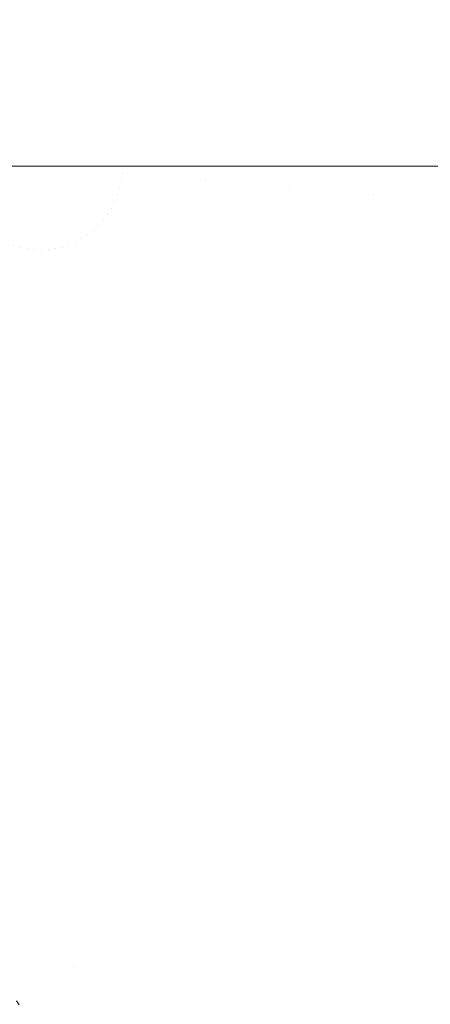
# Model space of a CAD drawing. Header units: inches. Extents: x -412 to -304, y -62 to 18.
# Tile 345 of 656: x -353.7181 to -353.70858, y -29.61755 to -29.59469. Entities that reach past the tile are written whole.
import ezdxf

# ---------------------------------------------------------------- set-up
doc = ezdxf.new("R2010")
doc.units = ezdxf.units.IN
doc.header["$LTSCALE"] = 32
doc.header["$MEASUREMENT"] = 0
for name, color, linetype, lineweight in [('Black', 7, 'Continuous', 18), ('Drawing', 7, 'Continuous', 18), ('GDSPowerModule-White', 7, 'Continuous', 13), ('None', 7, 'Continuous', 18), ('SolidLine', 7, 'Continuous', 15), ('Wood_1-H', 7, 'Continuous', 13)]:
    doc.layers.add(name, color=color, linetype=linetype, lineweight=lineweight)

# ---------------------------------------------------------------- blocks, each defined once
blk = doc.blocks.new('Group-20')
at = {"layer": 'Black'}
for points in [[(-34.547937, 16.536126, 28.979102), (34.547937, 16.536126, 28.979102), (34.547937, -16.536126, 28.979102), (-34.547937, -16.536126, 28.979102)], [(-34.547937, 16.536126, 27.700787), (34.547937, 16.536126, 27.700787), (34.547937, -16.536126, 27.700787), (-34.547937, -16.536126, 27.700787)]]:
    blk.add_3dface(points, dxfattribs=at)
at = {"layer": 'Wood_1-H'}
for points in [[(-35.964937, 17.953126, 28.998787), (35.964937, 17.953126, 28.998787), (35.964937, -17.953126, 28.998787), (-35.964937, -17.953126, 28.998787)], [(-35.964937, 17.953126, 28.979102), (35.964937, 17.953126, 28.979102), (35.964937, -17.953126, 28.979102), (-35.964937, -17.953126, 28.979102)]]:
    blk.add_3dface(points, dxfattribs=at)
blk = doc.blocks.new('MpHtAdjTrough-1095 (3D)')
at = {"layer": 'Black'}
for points in [[(-17.362205, 7.156693, -4.03907), (17.362205, 7.156693, -4.03907), (17.362205, 2.599737, -4.03907), (-17.362205, 2.599737, -4.03907)], [(17.362205, 7.156693, -3.979228), (-17.362205, 7.156693, -3.979228), (-17.362205, 2.619965, -3.979228), (17.362205, 2.619965, -3.979228)]]:
    blk.add_3dface(points, dxfattribs=at)
blk = doc.blocks.new('MP-Hardwire (3D)')
at = {"layer": 'Black'}
blk.add_3dface([(-4.138306, -0.433046, -1.064714), (-4.138306, 0.433096, -1.064714), (-3.783975, 0.433096, -1.064714), (-3.783975, -0.433046, -1.064714)], dxfattribs=at)
for points, invisible_edges in [([(5.677647, 0.301476), (-6.797479, -0.348851), (-6.79647, -0.356513)], 9), ([(-6.79647, -0.356513), (-6.796133, -0.364233), (5.677647, 0.301476)], 10), ([(5.683345, 0.296255), (5.677647, 0.301476), (-6.796133, -0.364233), (5.740285, -0.275651)], 14), ([(5.732564, -0.275988), (5.740285, -0.275651), (-6.796133, -0.364233)], 10), ([(-6.796133, -0.364233), (5.724902, -0.276997), (5.732564, -0.275988)], 9), ([(5.717358, -0.278669), (5.724902, -0.276997), (-6.796133, -0.364233)], 10), ([(5.709988, -0.280993), (5.717358, -0.278669), (-6.796133, -0.364233)], 10), ([(-6.796133, -0.364233), (5.702848, -0.28395), (5.709988, -0.280993)], 9), ([(-6.796133, -0.364233), (5.695993, -0.287519), (5.702848, -0.28395)], 9), ([(5.689476, -0.291671), (5.695993, -0.287519), (-6.796133, -0.364233)], 10), ([(5.683345, -0.296375), (5.689476, -0.291671), (-6.796133, -0.364233)], 10), ([(-6.796133, -0.364233), (5.677647, -0.301596), (5.683345, -0.296375)], 9), ([(5.672426, -0.307294), (5.677647, -0.301596), (-6.796133, -0.364233)], 10), ([(-6.796133, -0.364233), (5.667722, -0.313425), (5.672426, -0.307294)], 9), ([(5.66357, -0.319942), (5.667722, -0.313425), (-6.796133, -0.364233)], 10), ([(-6.796133, -0.364233), (5.660001, -0.326797), (5.66357, -0.319942)], 9), ([(-6.796133, -0.364233), (5.657044, -0.333936), (5.660001, -0.326797)], 9), ([(5.65472, -0.341307), (5.657044, -0.333936), (-6.796133, -0.364233)], 10), ([(-6.796133, -0.364233), (5.653048, -0.348851), (5.65472, -0.341307)], 9), ([(5.652039, -0.356513), (5.653048, -0.348851), (-6.796133, -0.364233)], 10), ([(5.651702, -0.364233), (5.652039, -0.356513), (-6.796133, -0.364233)], 10), ([(-6.796133, -0.364233), (5.652039, -0.588489), (5.651702, -0.580769)], 9), ([(-6.796133, -0.364233), (5.653048, -0.596151), (5.652039, -0.588489)], 9), ([(5.651702, -0.580769), (5.651702, -0.364233), (-6.796133, -0.364233)], 10), ([(-6.796133, -0.364233), (5.427785, -0.767777), (5.657044, -0.611066), (5.65472, -0.603696)], 11), ([(5.65472, -0.603696), (5.653048, -0.596151), (-6.796133, -0.364233)], 10), ([(5.427785, -0.767777), (-6.796133, -0.364233), (-6.572215, -0.767777)], 11)]:
    blk.add_3dface(points, dxfattribs=dict(at, invisible_edges=invisible_edges))
at = {"layer": 'GDSPowerModule-White'}
for points, invisible_edges in [([(-4.118621, 0.338419, -1.291005), (-4.118621, -0.414546, -1.492762), (-3.80366, -0.414546, -1.492762), (-3.80366, 0.338419, -1.291005)], 10), ([(-4.094999, -0.355211, -1.714204), (-4.095974, -0.3536, -1.713689), (-4.095823, -0.353524, -1.713669)], 11), ([(-4.094999, -0.355211, -1.714204), (-4.095823, -0.353524, -1.713669), (-4.095666, -0.353461, -1.713652)], 11), ([(-4.094999, -0.355211, -1.714204), (-4.095666, -0.353461, -1.713652), (-4.095504, -0.353412, -1.713639)], 11), ([(-4.094999, -0.355211, -1.714204), (-4.095504, -0.353412, -1.713639), (-4.095338, -0.353376, -1.713629)], 11), ([(-4.094999, -0.355211, -1.714204), (-4.095338, -0.353376, -1.713629), (-4.095169, -0.353355, -1.713623)], 11), ([(-4.094999, -0.355211, -1.714204), (-4.095169, -0.353355, -1.713623), (-4.094999, -0.353348, -1.71362), (-4.094999, -0.35337, -1.713629)], 3), ([(-4.094999, -0.355211, -1.714204), (-4.094999, -0.35337, -1.713629), (-3.827282, -0.35337, -1.713629), (-3.827282, -0.355211, -1.714204)], 10), ([(-4.094999, -0.355211, -1.714204), (-4.096253, -0.353788, -1.713739), (-4.096118, -0.353688, -1.713713)], 11), ([(-4.094999, -0.355211, -1.714204), (-4.096118, -0.353688, -1.713713), (-4.095974, -0.3536, -1.713689)], 11), ([(-4.094999, -0.355211, -1.714204), (-4.096493, -0.354021, -1.713802), (-4.096378, -0.3539, -1.713769)], 11), ([(-4.094999, -0.355211, -1.714204), (-4.096378, -0.3539, -1.713769), (-4.096253, -0.353788, -1.713739)], 11), ([(-4.110755, -0.354143, -1.707455), (-4.110937, -0.35548, -1.707813), (-4.112312, -0.355721, -1.706449), (-4.112114, -0.354269, -1.70606)], 15), ([(-4.109287, -0.354067, -1.708741), (-4.109453, -0.355279, -1.709066), (-4.110937, -0.35548, -1.707813), (-4.110755, -0.354143, -1.707455)], 15), ([(-4.107723, -0.354039, -1.709908), (-4.10787, -0.355119, -1.710197), (-4.109453, -0.355279, -1.709066), (-4.109287, -0.354067, -1.708741)], 15), ([(-4.106071, -0.354062, -1.710949), (-4.106199, -0.355001, -1.7112), (-4.10787, -0.355119, -1.710197), (-4.107723, -0.354039, -1.709908)], 15), ([(-4.104344, -0.354134, -1.711856), (-4.104452, -0.354927, -1.712068), (-4.106199, -0.355001, -1.7112), (-4.106071, -0.354062, -1.710949)], 15), ([(-4.102552, -0.354256, -1.712623), (-4.10264, -0.354897, -1.712795), (-4.104452, -0.354927, -1.712068), (-4.104344, -0.354134, -1.711856)], 15), ([(-4.096832, -0.354587, -1.713954), (-4.096883, -0.354744, -1.713996), (-4.098754, -0.354322, -1.713632), (-4.098652, -0.35401, -1.713549)], 15), ([(-4.094999, -0.355211, -1.714204), (-4.096688, -0.35429, -1.713874), (-4.096597, -0.354151, -1.713837)], 11), ([(-4.094999, -0.355211, -1.714204), (-4.096597, -0.354151, -1.713837), (-4.096493, -0.354021, -1.713802)], 11), ([(-4.114372, -0.354656, -1.703105), (-4.113357, -0.354443, -1.704564), (-4.113569, -0.356, -1.704981)], 11), ([(-4.112114, -0.354269, -1.70606), (-4.112312, -0.355721, -1.706449), (-4.113569, -0.356, -1.704981), (-4.113357, -0.354443, -1.704564)], 15), ([(-4.10071, -0.354425, -1.713245), (-4.100776, -0.35491, -1.713375), (-4.10264, -0.354897, -1.712795), (-4.102552, -0.354256, -1.712623)], 15), ([(-4.098828, -0.354642, -1.713718), (-4.098872, -0.354967, -1.713805), (-4.100776, -0.35491, -1.713375), (-4.10071, -0.354425, -1.713245)], 15), ([(-4.096883, -0.354744, -1.713996), (-4.09692, -0.354905, -1.714039), (-4.098828, -0.354642, -1.713718), (-4.098754, -0.354322, -1.713632)], 15), ([(-4.094999, -0.355211, -1.714204), (-4.096832, -0.354587, -1.713954), (-4.096767, -0.354436, -1.713913)], 11), ([(-4.094999, -0.355211, -1.714204), (-4.096767, -0.354436, -1.713913), (-4.096688, -0.35429, -1.713874)], 11), ([(-4.113569, -0.356, -1.704981), (-4.114699, -0.356316, -1.703421), (-4.114372, -0.354656, -1.703105)], 11), ([(-4.114699, -0.356316, -1.703421), (-4.11447, -0.354723, -1.702986), (-4.114372, -0.354656, -1.703105)], 9), ([(-4.09692, -0.354905, -1.714039), (-4.096942, -0.355068, -1.714082), (-4.098872, -0.354967, -1.713805), (-4.098828, -0.354642, -1.713718)], 15), ([(-4.094999, -0.355211, -1.714204), (-4.096883, -0.354744, -1.713996), (-4.096832, -0.354587, -1.713954)], 11), ([(-4.10264, -0.354897, -1.712795), (-4.102669, -0.355542, -1.712968), (-4.104488, -0.355726, -1.712282), (-4.104452, -0.354927, -1.712068)], 15), ([(-4.100776, -0.35491, -1.713375), (-4.100798, -0.355398, -1.713506), (-4.102669, -0.355542, -1.712968), (-4.10264, -0.354897, -1.712795)], 15), ([(-4.098872, -0.354967, -1.713805), (-4.098887, -0.355294, -1.713893), (-4.100798, -0.355398, -1.713506), (-4.100776, -0.35491, -1.713375)], 15), ([(-4.094999, -0.355211, -1.714204), (-4.096942, -0.355068, -1.714082), (-4.09692, -0.354905, -1.714039)], 11), ([(-4.094999, -0.355211, -1.714204), (-4.09692, -0.354905, -1.714039), (-4.096883, -0.354744, -1.713996)], 11), ([(-4.10787, -0.355119, -1.710197), (-4.107919, -0.356207, -1.710489), (-4.109508, -0.3565, -1.709393), (-4.109453, -0.355279, -1.709066)], 15), ([(-4.106199, -0.355001, -1.7112), (-4.106242, -0.355948, -1.711454), (-4.107919, -0.356207, -1.710489), (-4.10787, -0.355119, -1.710197)], 15), ([(-4.104452, -0.354927, -1.712068), (-4.104488, -0.355726, -1.712282), (-4.106242, -0.355948, -1.711454), (-4.106199, -0.355001, -1.7112)], 15), ([(-4.096942, -0.355068, -1.714082), (-4.096949, -0.355232, -1.714126), (-4.098887, -0.355294, -1.713893), (-4.098872, -0.354967, -1.713805)], 15), ([(-4.094999, -0.355211, -1.714204), (-4.096949, -0.355232, -1.714126), (-4.096942, -0.355068, -1.714082)], 11), ([(-4.109453, -0.355279, -1.709066), (-4.109508, -0.3565, -1.709393), (-4.110998, -0.356827, -1.708174), (-4.110937, -0.35548, -1.707813)], 15), ([(-4.098887, -0.355294, -1.713893), (-4.098872, -0.355622, -1.713981), (-4.100776, -0.355886, -1.713637), (-4.100798, -0.355398, -1.713506)], 15), ([(-4.096949, -0.355232, -1.714126), (-4.096942, -0.355396, -1.71417), (-4.098872, -0.355622, -1.713981), (-4.098887, -0.355294, -1.713893)], 15), ([(-4.094999, -0.355211, -1.714204), (-4.096942, -0.355396, -1.71417), (-4.096949, -0.355232, -1.714126)], 11), ([(-4.094999, -0.355211, -1.714204), (-4.09692, -0.355559, -1.714214), (-4.096942, -0.355396, -1.71417)], 11), ([(-4.094999, -0.355211, -1.714204), (-4.096883, -0.35572, -1.714257), (-4.09692, -0.355559, -1.714214)], 11), ([(-4.094999, -0.355211, -1.714204), (-4.096832, -0.355876, -1.714299), (-4.096883, -0.35572, -1.714257)], 11), ([(-4.094999, -0.355211, -1.714204), (-4.096767, -0.356028, -1.71434), (-4.096832, -0.355876, -1.714299)], 11), ([(-4.094999, -0.355211, -1.714204), (-4.096688, -0.356174, -1.714379), (-4.096767, -0.356028, -1.71434)], 11), ([(-4.094999, -0.355211, -1.714204), (-4.096597, -0.356313, -1.714416), (-4.096688, -0.356174, -1.714379)], 11), ([(-4.094999, -0.355211, -1.714204), (-4.096493, -0.356443, -1.714451), (-4.096597, -0.356313, -1.714416)], 11), ([(-4.094999, -0.355211, -1.714204), (-4.096378, -0.356564, -1.714483), (-4.096493, -0.356443, -1.714451)], 11), ([(-4.094999, -0.355211, -1.714204), (-4.096253, -0.356675, -1.714513), (-4.096378, -0.356564, -1.714483)], 11), ([(-4.094999, -0.355211, -1.714204), (-4.096118, -0.356775, -1.71454), (-4.096253, -0.356675, -1.714513)], 11), ([(-4.094999, -0.355211, -1.714204), (-4.095974, -0.356864, -1.714563), (-4.096118, -0.356775, -1.71454)], 11), ([(-4.094999, -0.355211, -1.714204), (-4.095823, -0.35694, -1.714584), (-4.095974, -0.356864, -1.714563)], 11), ([(-4.094999, -0.355211, -1.714204), (-4.095666, -0.357002, -1.714601), (-4.095823, -0.35694, -1.714584)], 11), ([(-4.094999, -0.355211, -1.714204), (-4.095504, -0.357052, -1.714614), (-4.095666, -0.357002, -1.714601)], 11), ([(-4.094999, -0.355211, -1.714204), (-4.095338, -0.357087, -1.714623), (-4.095504, -0.357052, -1.714614)], 11), ([(-4.094999, -0.355211, -1.714204), (-4.095169, -0.357109, -1.714629), (-4.095338, -0.357087, -1.714623)], 11), ([(-4.095169, -0.357109, -1.714629), (-4.094999, -0.355211, -1.714204), (-4.094999, -0.355332, -1.714236)], 9), ([(-4.094999, -0.355332, -1.714236), (-4.094999, -0.357118, -1.714622), (-4.095169, -0.357109, -1.714629)], 10), ([(-3.827282, -0.355211, -1.714204), (-3.827282, -0.355332, -1.714236), (-4.094999, -0.355332, -1.714236), (-4.094999, -0.355211, -1.714204)], 10), ([(-4.094999, -0.357118, -1.714622), (-4.094999, -0.355332, -1.714236), (-3.827282, -0.355332, -1.714236), (-3.827282, -0.357224, -1.714645)], 10), ([(-4.110937, -0.35548, -1.707813), (-4.110998, -0.356827, -1.708174), (-4.112378, -0.357184, -1.706841), (-4.112312, -0.355721, -1.706449)], 15), ([(-4.102669, -0.355542, -1.712968), (-4.10264, -0.356188, -1.713141), (-4.104452, -0.356525, -1.712496), (-4.104488, -0.355726, -1.712282)], 15), ([(-4.100798, -0.355398, -1.713506), (-4.100776, -0.355886, -1.713637), (-4.10264, -0.356188, -1.713141), (-4.102669, -0.355542, -1.712968)], 15), ([(-4.096942, -0.355396, -1.71417), (-4.09692, -0.355559, -1.714214), (-4.098828, -0.355947, -1.714068), (-4.098872, -0.355622, -1.713981)], 15), ([(-4.09692, -0.355559, -1.714214), (-4.096883, -0.35572, -1.714257), (-4.098754, -0.356266, -1.714153), (-4.098828, -0.355947, -1.714068)], 15), ([(-4.112312, -0.355721, -1.706449), (-4.112378, -0.357184, -1.706841), (-4.11364, -0.35757, -1.705402), (-4.113569, -0.356, -1.704981)], 15), ([(-4.104488, -0.355726, -1.712282), (-4.104452, -0.356525, -1.712496), (-4.106199, -0.356894, -1.711708), (-4.106242, -0.355948, -1.711454)], 15), ([(-4.098872, -0.355622, -1.713981), (-4.098828, -0.355947, -1.714068), (-4.10071, -0.356371, -1.713767), (-4.100776, -0.355886, -1.713637)], 15), ([(-4.096883, -0.35572, -1.714257), (-4.096832, -0.355876, -1.714299), (-4.098652, -0.356579, -1.714237), (-4.098754, -0.356266, -1.714153)], 15), ([(-4.113569, -0.356, -1.704981), (-4.11364, -0.35757, -1.705402), (-4.114774, -0.357981, -1.703867), (-4.114699, -0.356316, -1.703421)], 15), ([(-4.106242, -0.355948, -1.711454), (-4.106199, -0.356894, -1.711708), (-4.10787, -0.357294, -1.71078), (-4.107919, -0.356207, -1.710489)], 15), ([(-4.100776, -0.355886, -1.713637), (-4.10071, -0.356371, -1.713767), (-4.102552, -0.356829, -1.713313), (-4.10264, -0.356188, -1.713141)], 15), ([(-4.098828, -0.355947, -1.714068), (-4.098754, -0.356266, -1.714153), (-4.1006, -0.356848, -1.713894), (-4.10071, -0.356371, -1.713767)], 15), ([(-4.096832, -0.355876, -1.714299), (-4.096767, -0.356028, -1.71434), (-4.098523, -0.356882, -1.714318), (-4.098652, -0.356579, -1.714237)], 15), ([(-4.096767, -0.356028, -1.71434), (-4.096688, -0.356174, -1.714379), (-4.098366, -0.357172, -1.714396), (-4.098523, -0.356882, -1.714318)], 15), ([(-4.107919, -0.356207, -1.710489), (-4.10787, -0.357294, -1.71078), (-4.109453, -0.357722, -1.70972), (-4.109508, -0.3565, -1.709393)], 15), ([(-4.10264, -0.356188, -1.713141), (-4.102552, -0.356829, -1.713313), (-4.104344, -0.357318, -1.712709), (-4.104452, -0.356525, -1.712496)], 15), ([(-4.098754, -0.356266, -1.714153), (-4.098652, -0.356579, -1.714237), (-4.100448, -0.357314, -1.714019), (-4.1006, -0.356848, -1.713894)], 15), ([(-4.096688, -0.356174, -1.714379), (-4.096597, -0.356313, -1.714416), (-4.098184, -0.357448, -1.71447), (-4.098366, -0.357172, -1.714396)], 15), ([(-4.109508, -0.3565, -1.709393), (-4.109453, -0.357722, -1.70972), (-4.110937, -0.358174, -1.708535), (-4.110998, -0.356827, -1.708174)], 15), ([(-4.10071, -0.356371, -1.713767), (-4.1006, -0.356848, -1.713894), (-4.102408, -0.35746, -1.713482), (-4.102552, -0.356829, -1.713313)], 15), ([(-4.096597, -0.356313, -1.714416), (-4.096493, -0.356443, -1.714451), (-4.097977, -0.357708, -1.71454), (-4.098184, -0.357448, -1.71447)], 15), ([(-4.096493, -0.356443, -1.714451), (-4.096378, -0.356564, -1.714483), (-4.097748, -0.35795, -1.714604), (-4.097977, -0.357708, -1.71454)], 15), ([(-4.104452, -0.356525, -1.712496), (-4.104344, -0.357318, -1.712709), (-4.106071, -0.357834, -1.711959), (-4.106199, -0.356894, -1.711708)], 15), ([(-4.098652, -0.356579, -1.714237), (-4.098523, -0.356882, -1.714318), (-4.100254, -0.357765, -1.71414), (-4.100448, -0.357314, -1.714019)], 15), ([(-4.096378, -0.356564, -1.714483), (-4.096253, -0.356675, -1.714513), (-4.097498, -0.358171, -1.714664), (-4.097748, -0.35795, -1.714604)], 15), ([(-4.096253, -0.356675, -1.714513), (-4.096118, -0.356775, -1.71454), (-4.097229, -0.358371, -1.714717), (-4.097498, -0.358171, -1.714664)], 15), ([(-4.110998, -0.356827, -1.708174), (-4.110937, -0.358174, -1.708535), (-4.112312, -0.358647, -1.707233), (-4.112378, -0.357184, -1.706841)], 15), ([(-4.106199, -0.356894, -1.711708), (-4.106071, -0.357834, -1.711959), (-4.107723, -0.358374, -1.711069), (-4.10787, -0.357294, -1.71078)], 15), ([(-4.102552, -0.356829, -1.713313), (-4.102408, -0.35746, -1.713482), (-4.104164, -0.358098, -1.712918), (-4.104344, -0.357318, -1.712709)], 15), ([(-4.1006, -0.356848, -1.713894), (-4.100448, -0.357314, -1.714019), (-4.102206, -0.358076, -1.713647), (-4.102408, -0.35746, -1.713482)], 15), ([(-4.098523, -0.356882, -1.714318), (-4.098366, -0.357172, -1.714396), (-4.100021, -0.358199, -1.714256), (-4.100254, -0.357765, -1.71414)], 15), ([(-4.096118, -0.356775, -1.71454), (-4.095974, -0.356864, -1.714563), (-4.096943, -0.358547, -1.714764), (-4.097229, -0.358371, -1.714717)], 15), ([(-4.095974, -0.356864, -1.714563), (-4.095823, -0.35694, -1.714584), (-4.096642, -0.358698, -1.714805), (-4.096943, -0.358547, -1.714764)], 15), ([(-4.095823, -0.35694, -1.714584), (-4.095666, -0.357002, -1.714601), (-4.096329, -0.358823, -1.714839), (-4.096642, -0.358698, -1.714805)], 15), ([(-4.112378, -0.357184, -1.706841), (-4.112312, -0.358647, -1.707233), (-4.113569, -0.359139, -1.705822), (-4.11364, -0.35757, -1.705402)], 15), ([(-4.098366, -0.357172, -1.714396), (-4.098184, -0.357448, -1.71447), (-4.099749, -0.358611, -1.714367), (-4.100021, -0.358199, -1.714256)], 15), ([(-4.095666, -0.357002, -1.714601), (-4.095504, -0.357052, -1.714614), (-4.096005, -0.358922, -1.714865), (-4.096329, -0.358823, -1.714839)], 15), ([(-4.095504, -0.357052, -1.714614), (-4.095338, -0.357087, -1.714623), (-4.095674, -0.358993, -1.714884), (-4.096005, -0.358922, -1.714865)], 15), ([(-4.095338, -0.357087, -1.714623), (-4.095169, -0.357109, -1.714629), (-4.095338, -0.359036, -1.714895), (-4.095674, -0.358993, -1.714884)], 15), ([(-4.095338, -0.359036, -1.714895), (-4.095169, -0.357109, -1.714629), (-4.094999, -0.357339, -1.71467)], 11), ([(-4.095169, -0.357109, -1.714629), (-4.094999, -0.357118, -1.714622), (-4.094999, -0.357339, -1.71467)], 9), ([(-3.827282, -0.357224, -1.714645), (-3.827282, -0.357339, -1.71467), (-4.094999, -0.357339, -1.71467), (-4.094999, -0.357118, -1.714622)], 10), ([(-4.10787, -0.357294, -1.71078), (-4.107723, -0.358374, -1.711069), (-4.109287, -0.358934, -1.710045), (-4.109453, -0.357722, -1.70972)], 15), ([(-4.104344, -0.357318, -1.712709), (-4.104164, -0.358098, -1.712918), (-4.105859, -0.358759, -1.712207), (-4.106071, -0.357834, -1.711959)], 15), ([(-4.100448, -0.357314, -1.714019), (-4.100254, -0.357765, -1.71414), (-4.10195, -0.358673, -1.713807), (-4.102206, -0.358076, -1.713647)], 15), ([(-4.094999, -0.357339, -1.71467), (-4.094999, -0.359051, -1.714887), (-4.095338, -0.359036, -1.714895)], 10), ([(-3.827282, -0.357339, -1.71467), (-3.827282, -0.359377, -1.714929), (-4.094999, -0.359377, -1.714929), (-4.094999, -0.359051, -1.714887)], 10), ([(-4.094999, -0.359051, -1.714887), (-4.094999, -0.357339, -1.71467), (-3.827282, -0.357339, -1.71467)], 10), ([(-4.11364, -0.35757, -1.705402), (-4.113569, -0.359139, -1.705822), (-4.114699, -0.359646, -1.704313), (-4.114774, -0.357981, -1.703867)], 15), ([(-4.102408, -0.35746, -1.713482), (-4.102206, -0.358076, -1.713647), (-4.103915, -0.358861, -1.713122), (-4.104164, -0.358098, -1.712918)], 15), ([(-4.098184, -0.357448, -1.71447), (-4.097977, -0.357708, -1.71454), (-4.099441, -0.358999, -1.714471), (-4.099749, -0.358611, -1.714367)], 15), ([(-4.109453, -0.357722, -1.70972), (-4.109287, -0.358934, -1.710045), (-4.110755, -0.35951, -1.708893), (-4.110937, -0.358174, -1.708535)], 15), ([(-4.106071, -0.357834, -1.711959), (-4.105859, -0.358759, -1.712207), (-4.107479, -0.359437, -1.711354), (-4.107723, -0.358374, -1.711069)], 15), ([(-4.100254, -0.357765, -1.71414), (-4.100021, -0.358199, -1.714256), (-4.101641, -0.359247, -1.71396), (-4.10195, -0.358673, -1.713807)], 15), ([(-4.097977, -0.357708, -1.71454), (-4.097748, -0.35795, -1.714604), (-4.099099, -0.359359, -1.714567), (-4.099441, -0.358999, -1.714471)], 15), ([(-4.104164, -0.358098, -1.712918), (-4.103915, -0.358861, -1.713122), (-4.105564, -0.359662, -1.712449), (-4.105859, -0.358759, -1.712207)], 15), ([(-4.102206, -0.358076, -1.713647), (-4.10195, -0.358673, -1.713807), (-4.103599, -0.359599, -1.71332), (-4.103915, -0.358861, -1.713122)], 15), ([(-4.097748, -0.35795, -1.714604), (-4.097498, -0.358171, -1.714664), (-4.098726, -0.359689, -1.714656), (-4.099099, -0.359359, -1.714567)], 15), ([(-4.110937, -0.358174, -1.708535), (-4.110755, -0.35951, -1.708893), (-4.112114, -0.360099, -1.707622), (-4.112312, -0.358647, -1.707233)], 15), ([(-4.100021, -0.358199, -1.714256), (-4.099749, -0.358611, -1.714367), (-4.101282, -0.359792, -1.714106), (-4.101641, -0.359247, -1.71396)], 15), ([(-4.097498, -0.358171, -1.714664), (-4.097229, -0.358371, -1.714717), (-4.098325, -0.359986, -1.714735), (-4.098726, -0.359689, -1.714656)], 15), ([(-4.107723, -0.358374, -1.711069), (-4.107479, -0.359437, -1.711354), (-4.109013, -0.360127, -1.710365), (-4.109287, -0.358934, -1.710045)], 15), ([(-4.097229, -0.358371, -1.714717), (-4.096943, -0.358547, -1.714764), (-4.097898, -0.360249, -1.714806), (-4.098325, -0.359986, -1.714735)], 15), ([(-4.096943, -0.358547, -1.714764), (-4.096642, -0.358698, -1.714805), (-4.09745, -0.360475, -1.714866), (-4.097898, -0.360249, -1.714806)], 15), ([(-4.112312, -0.358647, -1.707233), (-4.112114, -0.360099, -1.707622), (-4.113357, -0.360696, -1.706239), (-4.113569, -0.359139, -1.705822)], 15), ([(-4.105859, -0.358759, -1.712207), (-4.105564, -0.359662, -1.712449), (-4.10714, -0.360475, -1.711632), (-4.107479, -0.359437, -1.711354)], 15), ([(-4.10195, -0.358673, -1.713807), (-4.101641, -0.359247, -1.71396), (-4.103216, -0.360309, -1.71351), (-4.103599, -0.359599, -1.71332)], 15), ([(-4.099749, -0.358611, -1.714367), (-4.099441, -0.358999, -1.714471), (-4.100874, -0.360304, -1.714244), (-4.101282, -0.359792, -1.714106)], 15), ([(-4.096642, -0.358698, -1.714805), (-4.096329, -0.358823, -1.714839), (-4.096982, -0.360662, -1.714916), (-4.09745, -0.360475, -1.714866)], 15), ([(-4.109287, -0.358934, -1.710045), (-4.109013, -0.360127, -1.710365), (-4.110452, -0.360826, -1.709246), (-4.110755, -0.35951, -1.708893)], 15), ([(-4.103915, -0.358861, -1.713122), (-4.103599, -0.359599, -1.71332), (-4.105188, -0.360537, -1.712684), (-4.105564, -0.359662, -1.712449)], 15), ([(-4.099441, -0.358999, -1.714471), (-4.099099, -0.359359, -1.714567), (-4.100422, -0.360781, -1.714372), (-4.100874, -0.360304, -1.714244)], 15), ([(-4.096329, -0.358823, -1.714839), (-4.096005, -0.358922, -1.714865), (-4.0965, -0.360808, -1.714956), (-4.096982, -0.360662, -1.714916)], 15), ([(-4.096005, -0.358922, -1.714865), (-4.095674, -0.358993, -1.714884), (-4.096006, -0.360914, -1.714984), (-4.0965, -0.360808, -1.714956)], 15), ([(-4.095674, -0.358993, -1.714884), (-4.095338, -0.359036, -1.714895), (-4.095504, -0.360978, -1.715001), (-4.096006, -0.360914, -1.714984)], 15), ([(-4.113569, -0.359139, -1.705822), (-4.113357, -0.360696, -1.706239), (-4.114474, -0.361298, -1.704756), (-4.114699, -0.359646, -1.704313)], 15), ([(-4.101641, -0.359247, -1.71396), (-4.101282, -0.359792, -1.714106), (-4.102772, -0.360983, -1.713691), (-4.103216, -0.360309, -1.71351)], 15), ([(-4.095504, -0.360978, -1.715001), (-4.095338, -0.359036, -1.714895), (-4.094999, -0.359377, -1.714929)], 11), ([(-4.095338, -0.359036, -1.714895), (-4.094999, -0.359051, -1.714887), (-4.094999, -0.359377, -1.714929)], 9), ([(-4.107479, -0.359437, -1.711354), (-4.10714, -0.360475, -1.711632), (-4.108633, -0.361293, -1.710677), (-4.109013, -0.360127, -1.710365)], 15), ([(-4.099099, -0.359359, -1.714567), (-4.098726, -0.359689, -1.714656), (-4.099929, -0.361218, -1.714489), (-4.100422, -0.360781, -1.714372)], 15), ([(-4.094999, -0.359377, -1.714929), (-4.094999, -0.361429, -1.715009), (-4.095504, -0.360978, -1.715001)], 10), ([(-4.094999, -0.359377, -1.714929), (-3.827282, -0.359377, -1.714929), (-3.827282, -0.361429, -1.715009), (-4.094999, -0.361429, -1.715009)], 5), ([(-4.110755, -0.35951, -1.708893), (-4.110452, -0.360826, -1.709246), (-4.111786, -0.361529, -1.708005), (-4.112114, -0.360099, -1.707622)], 15), ([(-4.105564, -0.359662, -1.712449), (-4.105188, -0.360537, -1.712684), (-4.106708, -0.361481, -1.711902), (-4.10714, -0.360475, -1.711632)], 15), ([(-4.103599, -0.359599, -1.71332), (-4.103216, -0.360309, -1.71351), (-4.104735, -0.361378, -1.712909), (-4.105188, -0.360537, -1.712684)], 15), ([(-4.098726, -0.359689, -1.714656), (-4.098325, -0.359986, -1.714735), (-4.099398, -0.361611, -1.714594), (-4.099929, -0.361218, -1.714489)], 15), ([(-4.101282, -0.359792, -1.714106), (-4.100874, -0.360304, -1.714244), (-4.102268, -0.361617, -1.713861), (-4.102772, -0.360983, -1.713691)], 15), ([(-4.112114, -0.360099, -1.707622), (-4.111786, -0.361529, -1.708005), (-4.113005, -0.36223, -1.70665), (-4.113357, -0.360696, -1.706239)], 15), ([(-4.109013, -0.360127, -1.710365), (-4.108633, -0.361293, -1.710677), (-4.110033, -0.362112, -1.70959), (-4.110452, -0.360826, -1.709246)], 15), ([(-4.098325, -0.359986, -1.714735), (-4.097898, -0.360249, -1.714806), (-4.098834, -0.361958, -1.714687), (-4.099398, -0.361611, -1.714594)], 15), ([(-4.103216, -0.360309, -1.71351), (-4.102772, -0.360983, -1.713691), (-4.104208, -0.362177, -1.713123), (-4.104735, -0.361378, -1.712909)], 15), ([(-4.100874, -0.360304, -1.714244), (-4.100422, -0.360781, -1.714372), (-4.101708, -0.362207, -1.714019), (-4.102268, -0.361617, -1.713861)], 15), ([(-4.097898, -0.360249, -1.714806), (-4.09745, -0.360475, -1.714866), (-4.09824, -0.362257, -1.714767), (-4.098834, -0.361958, -1.714687)], 15), ([(-4.10714, -0.360475, -1.711632), (-4.106708, -0.361481, -1.711902), (-4.108148, -0.362423, -1.71098), (-4.108633, -0.361293, -1.710677)], 15), ([(-4.105188, -0.360537, -1.712684), (-4.104735, -0.361378, -1.712909), (-4.106188, -0.362446, -1.712161), (-4.106708, -0.361481, -1.711902)], 15), ([(-4.09745, -0.360475, -1.714866), (-4.096982, -0.360662, -1.714916), (-4.097622, -0.362504, -1.714833), (-4.09824, -0.362257, -1.714767)], 15), ([(-4.113357, -0.360696, -1.706239), (-4.113005, -0.36223, -1.70665), (-4.114101, -0.362925, -1.705191), (-4.114474, -0.361298, -1.704756)], 15), ([(-4.110452, -0.360826, -1.709246), (-4.110033, -0.362112, -1.70959), (-4.11133, -0.362926, -1.708379), (-4.111786, -0.361529, -1.708005)], 15), ([(-4.100422, -0.360781, -1.714372), (-4.099929, -0.361218, -1.714489), (-4.101098, -0.362747, -1.714164), (-4.101708, -0.362207, -1.714019)], 15), ([(-4.096982, -0.360662, -1.714916), (-4.0965, -0.360808, -1.714956), (-4.096984, -0.362699, -1.714885), (-4.097622, -0.362504, -1.714833)], 15), ([(-4.0965, -0.360808, -1.714956), (-4.096006, -0.360914, -1.714984), (-4.096331, -0.362838, -1.714923), (-4.096984, -0.362699, -1.714885)], 15), ([(-4.102772, -0.360983, -1.713691), (-4.102268, -0.361617, -1.713861), (-4.103611, -0.362928, -1.713324), (-4.104208, -0.362177, -1.713123)], 15), ([(-4.096006, -0.360914, -1.714984), (-4.095504, -0.360978, -1.715001), (-4.095667, -0.362923, -1.714945), (-4.096331, -0.362838, -1.714923)], 15), ([(-4.095667, -0.362923, -1.714945), (-4.095504, -0.360978, -1.715001), (-4.094999, -0.361429, -1.715009)], 11), ([(-4.114474, -0.361298, -1.704756), (-4.114101, -0.362925, -1.705191), (-4.115066, -0.363609, -1.703638), (-4.115458, -0.3619, -1.70318)], 15), ([(-4.108633, -0.361293, -1.710677), (-4.108148, -0.362423, -1.71098), (-4.109499, -0.363358, -1.709924), (-4.110033, -0.362112, -1.70959)], 15), ([(-4.099929, -0.361218, -1.714489), (-4.099398, -0.361611, -1.714594), (-4.100441, -0.363234, -1.714294), (-4.101098, -0.362747, -1.714164)], 15), ([(-4.111786, -0.361529, -1.708005), (-4.11133, -0.362926, -1.708379), (-4.112516, -0.363728, -1.707052), (-4.113005, -0.36223, -1.70665)], 15), ([(-4.106708, -0.361481, -1.711902), (-4.106188, -0.362446, -1.712161), (-4.107564, -0.363507, -1.711271), (-4.108148, -0.362423, -1.71098)], 15), ([(-4.104735, -0.361378, -1.712909), (-4.104208, -0.362177, -1.713123), (-4.105582, -0.363365, -1.712407), (-4.106188, -0.362446, -1.712161)], 15), ([(-4.094999, -0.361429, -1.715009), (-4.094999, -0.36295, -1.714936), (-4.095667, -0.362923, -1.714945)], 10), ([(-3.827282, -0.361429, -1.715009), (-3.827282, -0.363481, -1.71491), (-4.094999, -0.363481, -1.71491), (-4.094999, -0.36295, -1.714936)], 10), ([(-4.094999, -0.36295, -1.714936), (-4.094999, -0.361429, -1.715009), (-3.827282, -0.361429, -1.715009)], 10), ([(-4.102268, -0.361617, -1.713861), (-4.101708, -0.362207, -1.714019), (-4.102949, -0.363627, -1.713512), (-4.103611, -0.362928, -1.713324)], 15), ([(-4.099398, -0.361611, -1.714594), (-4.098834, -0.361958, -1.714687), (-4.099743, -0.363664, -1.714409), (-4.100441, -0.363234, -1.714294)], 15), ([(-4.098834, -0.361958, -1.714687), (-4.09824, -0.362257, -1.714767), (-4.099009, -0.364033, -1.714508), (-4.099743, -0.363664, -1.714409)], 15), ([(-4.113005, -0.36223, -1.70665), (-4.112516, -0.363728, -1.707052), (-4.113582, -0.364514, -1.705617), (-4.114101, -0.362925, -1.705191)], 15), ([(-4.110033, -0.362112, -1.70959), (-4.109499, -0.363358, -1.709924), (-4.11075, -0.364279, -1.708742), (-4.11133, -0.362926, -1.708379)], 15), ([(-4.104208, -0.362177, -1.713123), (-4.103611, -0.362928, -1.713324), (-4.104896, -0.364228, -1.712638), (-4.105582, -0.363365, -1.712407)], 15), ([(-4.101708, -0.362207, -1.714019), (-4.101098, -0.362747, -1.714164), (-4.102226, -0.364267, -1.713683), (-4.102949, -0.363627, -1.713512)], 15), ([(-4.108148, -0.362423, -1.71098), (-4.107564, -0.363507, -1.711271), (-4.108854, -0.364554, -1.710244), (-4.109499, -0.363358, -1.709924)], 15), ([(-4.106188, -0.362446, -1.712161), (-4.105582, -0.363365, -1.712407), (-4.106884, -0.364539, -1.711547), (-4.107564, -0.363507, -1.711271)], 15), ([(-4.09824, -0.362257, -1.714767), (-4.097622, -0.362504, -1.714833), (-4.098244, -0.364339, -1.71459), (-4.099009, -0.364033, -1.714508)], 15), ([(-4.097622, -0.362504, -1.714833), (-4.096984, -0.362699, -1.714885), (-4.097455, -0.364579, -1.714655), (-4.098244, -0.364339, -1.71459)], 15), ([(-4.101098, -0.362747, -1.714164), (-4.100441, -0.363234, -1.714294), (-4.101447, -0.364844, -1.713838), (-4.102226, -0.364267, -1.713683)], 15), ([(-4.096984, -0.362699, -1.714885), (-4.096331, -0.362838, -1.714923), (-4.096647, -0.364752, -1.714701), (-4.097455, -0.364579, -1.714655)], 15), ([(-4.096331, -0.362838, -1.714923), (-4.095667, -0.362923, -1.714945), (-4.095826, -0.364857, -1.714729), (-4.096647, -0.364752, -1.714701)], 15), ([(-4.114101, -0.362925, -1.705191), (-4.113582, -0.364514, -1.705617), (-4.114521, -0.365278, -1.704086), (-4.115066, -0.363609, -1.703638)], 15), ([(-4.11133, -0.362926, -1.708379), (-4.11075, -0.364279, -1.708742), (-4.111893, -0.365179, -1.707441), (-4.112516, -0.363728, -1.707052)], 15), ([(-4.103611, -0.362928, -1.713324), (-4.102949, -0.363627, -1.713512), (-4.104135, -0.365031, -1.712853), (-4.104896, -0.364228, -1.712638)], 15), ([(-4.095826, -0.364857, -1.714729), (-4.095667, -0.362923, -1.714945), (-4.094999, -0.363481, -1.71491)], 11), ([(-4.095667, -0.362923, -1.714945), (-4.094999, -0.36295, -1.714936), (-4.094999, -0.363481, -1.71491)], 9), ([(-4.109499, -0.363358, -1.709924), (-4.108854, -0.364554, -1.710244), (-4.11005, -0.365578, -1.70909), (-4.11075, -0.364279, -1.708742)], 15), ([(-4.105582, -0.363365, -1.712407), (-4.104896, -0.364228, -1.712638), (-4.106113, -0.365509, -1.711807), (-4.106884, -0.364539, -1.711547)], 15), ([(-4.100441, -0.363234, -1.714294), (-4.099743, -0.363664, -1.714409), (-4.10062, -0.365353, -1.713974), (-4.101447, -0.364844, -1.713838)], 15), ([(-4.107564, -0.363507, -1.711271), (-4.106884, -0.364539, -1.711547), (-4.108104, -0.365691, -1.710549), (-4.108854, -0.364554, -1.710244)], 15), ([(-4.094999, -0.363481, -1.71491), (-4.094999, -0.365516, -1.714634), (-4.095826, -0.364857, -1.714729)], 10), ([(-4.094999, -0.363481, -1.71491), (-3.827282, -0.363481, -1.71491), (-3.827282, -0.365516, -1.714634), (-4.094999, -0.365516, -1.714634)], 5), ([(-4.112516, -0.363728, -1.707052), (-4.111893, -0.365179, -1.707441), (-4.112922, -0.366054, -1.70603), (-4.113582, -0.364514, -1.705617)], 15), ([(-4.102949, -0.363627, -1.713512), (-4.102226, -0.364267, -1.713683), (-4.103304, -0.365767, -1.71305), (-4.104135, -0.365031, -1.712853)], 15), ([(-4.099743, -0.363664, -1.714409), (-4.099009, -0.364033, -1.714508), (-4.09975, -0.36579, -1.714091), (-4.10062, -0.365353, -1.713974)], 15), ([(-4.099009, -0.364033, -1.714508), (-4.098244, -0.364339, -1.71459), (-4.098844, -0.366153, -1.714188), (-4.09975, -0.36579, -1.714091)], 15), ([(-4.104896, -0.364228, -1.712638), (-4.104135, -0.365031, -1.712853), (-4.105258, -0.36641, -1.712048), (-4.106113, -0.365509, -1.711807)], 15)]:
    blk.add_3dface(points, dxfattribs=dict(at, invisible_edges=invisible_edges))
blk = doc.blocks.new('Group-23')
at = {"layer": 'None'}
blk.add_blockref('Group-20', (0, 0), dxfattribs=at)
at = {"layer": 'SolidLine', "color": 7}
blk.add_blockref('MpHtAdjTrough-1095 (3D)', (0, 0, 27.700787), dxfattribs=at)
at = {"layer": 'SolidLine', "color": 7, "rotation": 180}
blk.add_blockref('MP-Hardwire (3D)', (0, 4, 27.700787), dxfattribs=at)
blk = doc.blocks.new('MP Ht Adju Rect Table (3D)')
at = {"layer": 'None'}
blk.add_blockref('Group-23', (0, 0), dxfattribs=at)
at = {"layer": 'Drawing', "color": 0, "flags": 1}
for tag in ['Catalog', 'Option1', 'Option2', 'Option3', 'Option4', 'Option5', 'Option6', 'Option7', 'Option8', 'Option9', 'Option10', 'Option11', 'Option12', 'FinishGroup', 'Discount', 'Tag', 'Custom', 'Item2', 'Item3', 'Item6', 'Item9', 'Item10', 'Item12', 'Item13', 'Item16', 'Item19', 'Item20', 'Item21', 'Item22', 'Item23', 'Item24', 'Item25', 'Item8', 'Item18', 'Item1', 'Item4', 'Item5', 'Item7', 'Item11', 'Item14', 'Item15', 'Item17']:
    blk.add_attdef(tag, (-16.606637, -46.530556), '', height=0.007087, dxfattribs=at)

msp = doc.modelspace()

# ---------------------------------------------------------------- block references
at = {"layer": 'Drawing', "rotation": 270}
msp.add_blockref('MP Ht Adju Rect Table (3D)', (-358.072835, -25.503092), dxfattribs=at)

doc.saveas('drawing.dxf')
